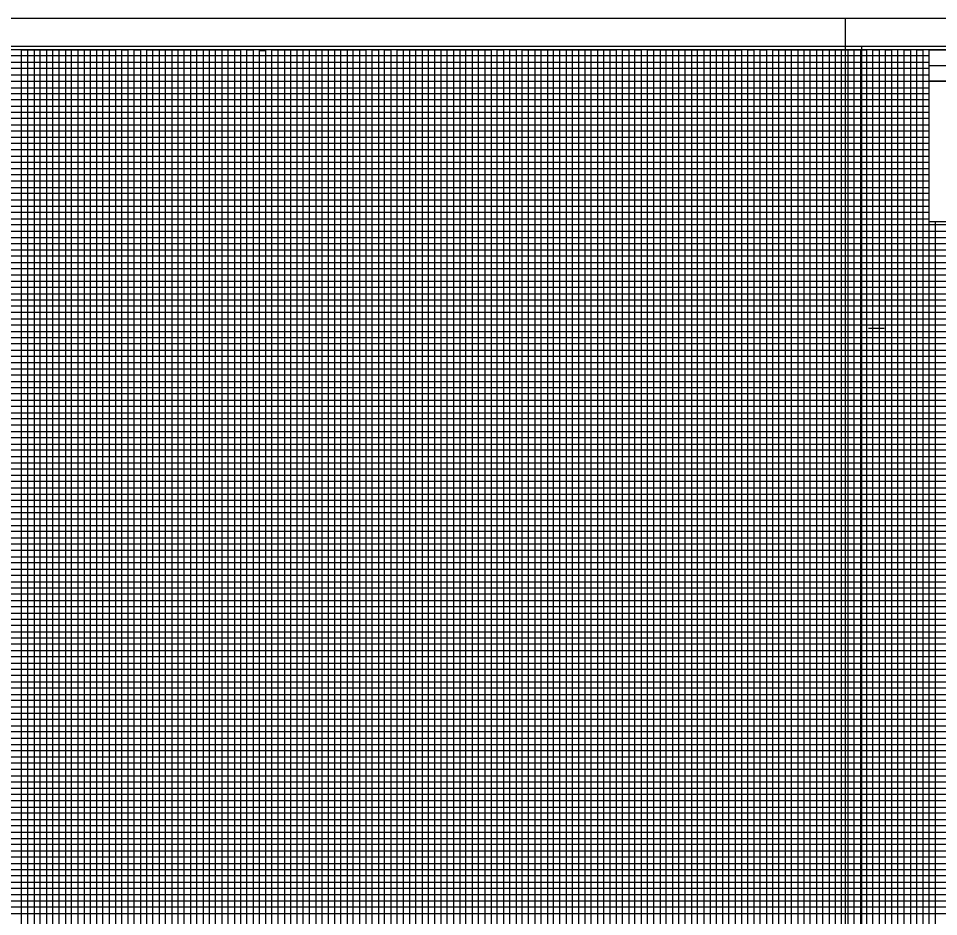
# Model space of a CAD drawing. Extents: x 2345490 to 2436403, y 465165 to 573888.
# Drawn here: x 2412818 to 2413553, y 537158 to 537876 of the extents above; entities that cross this region are included whole.
import ezdxf

# ---------------------------------------------------------------- set-up
doc = ezdxf.new("R2010")
doc.units = 0
for name, color, linetype in [('Old_Level_18', 7, 'Continuous'), ('Old_Level_40', 7, 'Continuous'), ('Old_Level_41', 7, 'Continuous'), ('Old_Level_42', 7, 'Continuous'), ('Old_Level_43', 7, 'Continuous'), ('Old_Level_50', 7, 'Continuous'), ('Old_Level_51', 7, 'Continuous')]:
    doc.layers.add(name, color=color, linetype=linetype)

msp = doc.modelspace()

# ---------------------------------------------------------------- linework, layer by layer
at = {"layer": 'Old_Level_18'}
msp.add_lwpolyline([(2413745.325, 537850.5035), (2412245.325, 537850.5035), (2412245.325, 536800.5035), (2413745.325, 536800.5035)], close=True, dxfattribs=at)
at = {"layer": 'Old_Level_40'}
msp.add_line((2413545.275, 537837.9535), (2413745.325, 537837.9535), dxfattribs=at)
for points in [[(2413545.275, 537850.5035), (2413745.325, 537850.5035), (2413745.325, 537825.4535), (2413545.275, 537825.4535)], [(2413545.275, 537825.4535), (2413645.325, 537825.4535), (2413645.325, 537712.9535), (2413545.275, 537712.9535)]]:
    msp.add_lwpolyline(points, close=True, dxfattribs=at)
at = {"layer": 'Old_Level_41'}
msp.add_line((2413496.825, 537628.0035), (2413509.325, 537628.0035), dxfattribs=at)
for points in [[(2412820.325, 536825.5035), (2412820.325, 537850.5035), (2412870.325, 537850.5035), (2412870.325, 536825.5035)], [(2412845.325, 536825.5035), (2412845.325, 537850.5035), (2412895.325, 537850.5035), (2412895.325, 536825.5035)], [(2412920.325, 536825.5035), (2412920.325, 537850.5035), (2412970.325, 537850.5035), (2412970.325, 536825.5035)], [(2412945.325, 536825.5035), (2412945.325, 537850.5035), (2412995.325, 537850.5035), (2412995.325, 536825.5035)], [(2413020.325, 536825.5035), (2413020.325, 537850.5035), (2413070.325, 537850.5035), (2413070.325, 536825.5035)], [(2413045.325, 536825.5035), (2413045.325, 537850.5035), (2413095.325, 537850.5035), (2413095.325, 536825.5035)], [(2413120.325, 536825.5035), (2413120.325, 537850.5035), (2413170.325, 537850.5035), (2413170.325, 536825.5035)], [(2413145.325, 536825.5035), (2413145.325, 537850.5035), (2413195.325, 537850.5035), (2413195.325, 536825.5035)], [(2413220.325, 536825.5035), (2413220.325, 537850.5035), (2413270.325, 537850.5035), (2413270.325, 536825.5035)], [(2413245.325, 536825.5035), (2413245.325, 537850.5035), (2413295.325, 537850.5035), (2413295.325, 536825.5035)], [(2413320.325, 536825.5035), (2413320.325, 537850.5035), (2413370.325, 537850.5035), (2413370.325, 536825.5035)], [(2413345.325, 536825.5035), (2413345.325, 537850.5035), (2413395.325, 537850.5035), (2413395.325, 536825.5035)], [(2413420.325, 536825.5035), (2413420.325, 537850.5035), (2413470.325, 537850.5035), (2413470.325, 536825.5035)], [(2413445.325, 536825.5035), (2413445.325, 537850.5035), (2413495.325, 537850.5035), (2413495.325, 536825.5035)], [(2413520.325, 536825.5035), (2413520.325, 537850.5035)], [(2413545.325, 536825.5035), (2413545.325, 537850.5035), (2413571.625, 537850.5035)], [(2412245.325, 537800.5035), (2413545.275, 537800.5035)], [(2413545.275, 537750.5035), (2412245.325, 537750.5035), (2412245.325, 537700.4535), (2413745.325, 537700.4535)], [(2413745.325, 537675.5035), (2412245.325, 537675.5035), (2412245.325, 537725.5035), (2413545.275, 537725.5035)], [(2413745.325, 537650.5035), (2412245.325, 537650.5035), (2412245.325, 537600.5035), (2413745.325, 537600.5035)], [(2413745.325, 537575.5035), (2412245.325, 537575.5035), (2412245.325, 537625.5035), (2413745.325, 537625.5035)], [(2413745.325, 537550.5035), (2412245.325, 537550.5035), (2412245.325, 537500.5035), (2413745.325, 537500.5035)], [(2413745.325, 537450.5035), (2412245.325, 537450.5035), (2412245.325, 537400.5035), (2413745.325, 537400.5035)], [(2413745.325, 537350.5035), (2412245.325, 537350.5035), (2412245.325, 537300.5035), (2413745.325, 537300.5035)], [(2413745.325, 537250.5035), (2412245.325, 537250.5035), (2412245.325, 537200.5035), (2413745.325, 537200.5035)], [(2413745.325, 537175.5035), (2412245.325, 537175.5035), (2412245.325, 537225.5035), (2413745.325, 537225.5035)]]:
    msp.add_lwpolyline(points, dxfattribs=at)
at = {"layer": 'Old_Level_42'}
for points in [[(2413545.275, 537775.5035), (2412245.425, 537775.5035), (2412245.425, 537825.4535), (2413545.275, 537825.4535)], [(2413745.325, 537475.5035), (2412245.325, 537475.5035), (2412245.325, 537525.5035), (2413745.325, 537525.5035)], [(2413745.325, 537375.5035), (2412245.325, 537375.5035), (2412245.325, 537425.5035), (2413745.325, 537425.5035)], [(2413745.325, 537275.5035), (2412245.325, 537275.5035), (2412245.325, 537325.5035), (2413745.325, 537325.5035)]]:
    msp.add_lwpolyline(points, dxfattribs=at)
at = {"layer": 'Old_Level_43'}
for p, q in [((2413695.325, 537670.5035), (2412295.325, 537670.5035)), ((2412295.325, 537665.5035), (2413695.325, 537665.5035)), ((2413695.325, 537645.5035), (2412295.325, 537645.5035))]:
    msp.add_line(p, q, dxfattribs=at)
for points in [[(2413545.275, 537845.5035), (2412295.325, 537845.5035), (2412295.325, 537840.5035), (2413545.275, 537840.5035)], [(2412825.325, 536825.5035), (2412825.325, 537850.5035), (2412830.325, 537850.5035), (2412830.325, 536825.5035)], [(2412835.325, 536825.5035), (2412835.325, 537850.5035), (2412840.325, 537850.5035), (2412840.325, 536825.5035)], [(2412850.325, 536825.5035), (2412850.325, 537850.5035), (2412855.325, 537850.5035), (2412855.325, 536825.5035)], [(2412860.325, 536825.5035), (2412860.325, 537850.5035), (2412865.325, 537850.5035), (2412865.325, 536825.5035)], [(2412875.325, 536825.5035), (2412875.325, 537850.5035), (2412880.325, 537850.5035), (2412880.325, 536825.5035)], [(2412885.325, 536825.5035), (2412885.325, 537850.5035), (2412890.325, 537850.5035), (2412890.325, 536825.5035)], [(2412900.325, 536825.5035), (2412900.325, 537850.5035), (2412905.325, 537850.5035), (2412905.325, 536825.5035)], [(2412910.325, 536825.5035), (2412910.325, 537850.5035), (2412915.325, 537850.5035), (2412915.325, 536825.5035)], [(2412925.325, 536825.5035), (2412925.325, 537850.5035), (2412930.325, 537850.5035), (2412930.325, 536825.5035)], [(2412935.325, 536825.5035), (2412935.325, 537850.5035), (2412940.325, 537850.5035), (2412940.325, 536825.5035)], [(2412950.325, 536825.5035), (2412950.325, 537850.5035), (2412955.325, 537850.5035), (2412955.325, 536825.5035)], [(2412960.325, 536825.5035), (2412960.325, 537850.5035), (2412965.325, 537850.5035), (2412965.325, 536825.5035)], [(2412975.325, 536825.5035), (2412975.325, 537850.5035), (2412980.325, 537850.5035), (2412980.325, 536825.5035)], [(2412985.325, 536825.5035), (2412985.325, 537850.5035), (2412990.325, 537850.5035), (2412990.325, 536825.5035)], [(2413000.325, 536825.5035), (2413000.325, 537850.5035), (2413005.325, 537850.5035), (2413005.325, 536825.5035)], [(2413010.325, 536825.5035), (2413010.325, 537849.9035), (2413015.325, 537849.9035), (2413015.325, 536825.5035)], [(2413025.325, 536825.5035), (2413025.325, 537850.5035), (2413030.325, 537850.5035), (2413030.325, 536825.5035)], [(2413035.325, 536825.5035), (2413035.325, 537850.5035), (2413040.325, 537850.5035), (2413040.325, 536825.5035)], [(2413050.325, 536825.5035), (2413050.325, 537850.5035), (2413055.325, 537850.5035), (2413055.325, 536825.5035)], [(2413060.325, 536825.5035), (2413060.325, 537850.5035), (2413065.325, 537850.5035), (2413065.325, 536825.5035)], [(2413075.325, 536825.5035), (2413075.325, 537850.5035), (2413080.325, 537850.5035), (2413080.325, 536825.5035)], [(2413085.325, 536825.5035), (2413085.325, 537850.5035), (2413090.325, 537850.5035), (2413090.325, 536825.5035)], [(2413100.325, 536825.5035), (2413100.325, 537850.5035), (2413105.325, 537850.5035), (2413105.325, 536825.5035)], [(2413110.325, 536825.5035), (2413110.325, 537850.5035), (2413115.325, 537850.5035), (2413115.325, 536825.5035)], [(2413125.325, 536825.5035), (2413125.325, 537850.5035), (2413130.325, 537850.5035), (2413130.325, 536825.5035)], [(2413135.325, 536825.5035), (2413135.325, 537850.5035), (2413140.325, 537850.5035), (2413140.325, 536825.5035)], [(2413150.325, 536825.5035), (2413150.325, 537850.5035), (2413155.325, 537850.5035), (2413155.325, 536825.5035)], [(2413160.325, 536825.5035), (2413160.325, 537850.5035), (2413165.325, 537850.5035), (2413165.325, 536825.5035)], [(2413175.325, 536825.5035), (2413175.325, 537850.5035), (2413180.325, 537850.5035), (2413180.325, 536825.5035)], [(2413185.325, 536825.5035), (2413185.325, 537850.5035), (2413190.325, 537850.5035), (2413190.325, 536825.5035)], [(2413200.325, 536825.5035), (2413200.325, 537850.5035), (2413205.325, 537850.5035), (2413205.325, 536825.5035)], [(2413210.325, 536825.5035), (2413210.325, 537850.5035), (2413215.325, 537850.5035), (2413215.325, 536825.5035)], [(2413225.325, 536825.5035), (2413225.325, 537850.5035), (2413230.325, 537850.5035), (2413230.325, 536825.5035)], [(2413235.325, 536825.5035), (2413235.325, 537850.5035), (2413240.325, 537850.5035), (2413240.325, 536825.5035)], [(2413250.325, 536825.5035), (2413250.325, 537850.5035), (2413255.325, 537850.5035), (2413255.325, 536825.5035)], [(2413260.325, 536825.5035), (2413260.325, 537850.5035), (2413265.325, 537850.5035), (2413265.325, 536825.5035)], [(2413275.325, 536825.5035), (2413275.325, 537850.5035), (2413280.325, 537850.5035), (2413280.325, 536825.5035)], [(2413285.325, 536825.5035), (2413285.325, 537850.5035), (2413290.325, 537850.5035), (2413290.325, 536825.5035)], [(2413300.325, 536825.5035), (2413300.325, 537850.5035), (2413305.325, 537850.5035), (2413305.325, 536825.5035)], [(2413310.325, 536825.5035), (2413310.325, 537850.5035), (2413315.325, 537850.5035), (2413315.325, 536825.5035)], [(2413325.325, 536825.5035), (2413325.325, 537850.5035), (2413330.325, 537850.5035), (2413330.325, 536825.5035)], [(2413335.325, 536825.5035), (2413335.325, 537850.5035), (2413340.325, 537850.5035), (2413340.325, 536825.5035)], [(2413350.325, 536825.5035), (2413350.325, 537850.5035), (2413355.325, 537850.5035), (2413355.325, 536825.5035)], [(2413360.325, 536825.5035), (2413360.325, 537850.5035), (2413365.325, 537850.5035), (2413365.325, 536825.5035)], [(2413375.325, 536825.5035), (2413375.325, 537850.5035), (2413380.325, 537850.5035), (2413380.325, 536825.5035)], [(2413385.325, 536825.5035), (2413385.325, 537850.5035), (2413390.325, 537850.5035), (2413390.325, 536825.5035)], [(2413400.325, 536825.5035), (2413400.325, 537850.5035), (2413405.325, 537850.5035), (2413405.325, 536825.5035)], [(2413410.325, 536825.5035), (2413410.325, 537850.5035), (2413415.325, 537850.5035), (2413415.325, 536825.5035)], [(2413425.325, 536825.5035), (2413425.325, 537850.5035), (2413430.325, 537850.5035), (2413430.325, 536825.5035)], [(2413435.325, 536825.5035), (2413435.325, 537850.5035), (2413440.325, 537850.5035), (2413440.325, 536825.5035)], [(2413450.325, 536825.5035), (2413450.325, 537850.5035), (2413455.325, 537850.5035), (2413455.325, 536825.5035)], [(2413460.325, 536825.5035), (2413460.325, 537850.5035), (2413465.325, 537850.5035), (2413465.325, 536825.5035)], [(2413475.325, 536825.5035), (2413475.325, 537850.5035), (2413480.325, 537850.5035), (2413480.325, 536825.5035)], [(2413485.325, 536825.5035), (2413485.325, 537850.5035), (2413490.325, 537850.5035), (2413490.325, 536825.5035)], [(2413500.325, 536825.5035), (2413500.325, 537850.5035), (2413505.325, 537850.5035), (2413505.325, 536825.5035)], [(2413510.325, 536825.5035), (2413510.325, 537850.5035), (2413515.325, 537850.5035), (2413515.325, 536825.5035)], [(2413525.325, 536825.5035), (2413525.325, 537850.5035), (2413530.325, 537850.5035), (2413530.325, 536825.5035)], [(2413535.325, 536825.5035), (2413535.325, 537850.5035), (2413540.325, 537850.5035), (2413540.325, 536825.5035)], [(2413545.275, 537835.5035), (2412295.325, 537835.5035), (2412295.325, 537830.5035), (2413545.275, 537830.5035)], [(2413545.275, 537819.7535), (2412296.325, 537819.7535), (2412296.325, 537815.5035), (2413545.275, 537815.5035)], [(2413545.275, 537810.5035), (2412295.325, 537810.5035), (2412295.325, 537805.5035), (2413545.275, 537805.5035)], [(2413545.275, 537795.5035), (2412295.325, 537795.5035), (2412295.325, 537790.5035), (2413545.275, 537790.5035)], [(2413545.275, 537785.5035), (2412295.325, 537785.5035), (2412295.325, 537780.5035), (2413545.275, 537780.5035)], [(2413545.275, 537770.5035), (2412295.325, 537770.5035), (2412295.325, 537765.5035), (2413545.275, 537765.5035)], [(2413545.275, 537760.5035), (2412295.325, 537760.5035), (2412295.325, 537755.5035), (2413545.275, 537755.5035)], [(2413545.275, 537745.5035), (2412295.325, 537745.5035), (2412295.325, 537740.5035), (2413545.275, 537740.5035)], [(2413545.275, 537735.5035), (2412295.325, 537735.5035), (2412295.325, 537730.5035), (2413545.275, 537730.5035)], [(2413545.275, 537720.5035), (2412295.325, 537720.5035), (2412295.325, 537715.5035), (2413545.275, 537715.5035)], [(2413550.325, 536825.5035), (2413550.325, 537712.9535)], [(2413695.325, 537710.5035), (2412295.325, 537710.5035), (2412295.325, 537710.5035), (2412295.325, 537690.5035), (2413695.325, 537690.5035)], [(2412295.325, 537705.5035), (2413695.325, 537705.5035)], [(2413695.325, 537695.5035), (2412295.325, 537695.5035)], [(2413695.325, 537685.5035), (2412295.325, 537685.5035), (2412295.325, 537680.5035), (2413695.325, 537680.5035)], [(2413695.325, 537660.5035), (2412295.325, 537660.5035), (2412295.325, 537655.5035), (2413695.325, 537655.5035)], [(2413695.325, 537640.5035), (2412295.325, 537640.5035), (2412295.325, 537635.5035), (2413695.325, 537635.5035)], [(2413695.325, 537630.5035), (2412295.325, 537630.5035)], [(2412295.325, 537620.5035), (2413695.325, 537620.5035)], [(2413695.325, 537615.5035), (2412295.325, 537615.5035), (2412295.325, 537610.5035), (2413695.325, 537610.5035)], [(2413695.325, 537605.5035), (2412295.325, 537605.5035), (2412295.325, 537595.5035), (2413695.325, 537595.5035)], [(2413695.325, 537590.5035), (2412295.325, 537590.5035), (2412295.325, 537585.5035), (2413695.325, 537585.5035)], [(2413695.325, 537580.5035), (2412295.325, 537580.5035), (2412295.325, 537570.5035), (2413695.325, 537570.5035)], [(2413695.325, 537565.5035), (2412295.325, 537565.5035), (2412295.325, 537560.5035), (2413695.325, 537560.5035)], [(2413695.325, 537555.5035), (2412295.325, 537555.5035), (2412295.325, 537545.5035), (2413695.325, 537545.5035)], [(2413695.325, 537540.5035), (2412295.325, 537540.5035), (2412295.325, 537535.5035), (2413695.325, 537535.5035)], [(2413695.325, 537530.5035), (2412295.325, 537530.5035), (2412295.325, 537520.5035), (2413695.325, 537520.5035)], [(2413695.325, 537515.5035), (2412295.325, 537515.5035), (2412295.325, 537510.5035), (2413695.325, 537510.5035)], [(2413695.325, 537505.5035), (2412295.325, 537505.5035), (2412295.325, 537495.5035), (2413695.325, 537495.5035)], [(2413695.325, 537490.5035), (2412295.325, 537490.5035), (2412295.325, 537485.5035), (2413695.325, 537485.5035)], [(2413695.325, 537480.5035), (2412295.325, 537480.5035), (2412295.325, 537470.5035), (2413695.325, 537470.5035)], [(2413695.325, 537465.5035), (2412295.325, 537465.5035), (2412295.325, 537460.5035), (2413695.325, 537460.5035)], [(2413695.325, 537455.5035), (2412295.325, 537455.5035), (2412295.325, 537445.5035), (2413695.325, 537445.5035)], [(2413695.325, 537440.5035), (2412295.325, 537440.5035), (2412295.325, 537435.5035), (2413695.325, 537435.5035)], [(2413695.325, 537430.5035), (2412295.325, 537430.5035), (2412295.325, 537420.5035), (2413695.325, 537420.5035)], [(2413695.325, 537415.5035), (2412295.325, 537415.5035), (2412295.325, 537410.5035), (2413695.325, 537410.5035)], [(2413695.325, 537405.5035), (2412295.325, 537405.5035), (2412295.325, 537395.5035), (2413695.325, 537395.5035)], [(2413695.325, 537390.5035), (2412295.325, 537390.5035), (2412295.325, 537385.5035), (2413695.325, 537385.5035)], [(2413695.325, 537380.5035), (2412295.325, 537380.5035), (2412295.325, 537370.5035), (2413695.325, 537370.5035)], [(2413695.325, 537365.5035), (2412295.325, 537365.5035), (2412295.325, 537360.5035), (2413695.325, 537360.5035)], [(2413695.325, 537355.5035), (2412295.325, 537355.5035), (2412295.325, 537345.5035), (2413695.325, 537345.5035)], [(2413695.325, 537340.5035), (2412295.325, 537340.5035), (2412295.325, 537335.5035), (2413695.325, 537335.5035)], [(2413695.325, 537330.5035), (2412295.325, 537330.5035)], [(2412295.325, 537320.5035), (2413695.325, 537320.5035)], [(2413695.325, 537315.5035), (2412295.325, 537315.5035), (2412295.325, 537310.5035), (2413695.325, 537310.5035)], [(2413695.325, 537305.5035), (2412295.325, 537305.5035), (2412295.325, 537295.5035), (2413695.325, 537295.5035)], [(2413695.325, 537290.5035), (2412295.325, 537290.5035), (2412295.325, 537285.5035), (2413695.325, 537285.5035)], [(2413695.325, 537280.5035), (2412295.325, 537280.5035), (2412295.325, 537270.5035), (2413695.325, 537270.5035)], [(2413695.325, 537265.5035), (2412295.325, 537265.5035), (2412295.325, 537260.5035), (2413695.325, 537260.5035)], [(2413695.325, 537255.5035), (2412295.325, 537255.5035), (2412295.325, 537245.5035), (2413695.325, 537245.5035)], [(2413695.325, 537240.5035), (2412295.325, 537240.5035), (2412295.325, 537235.5035), (2413695.325, 537235.5035)], [(2413695.325, 537230.5035), (2412295.325, 537230.5035), (2412295.325, 537220.5035), (2413695.325, 537220.5035)], [(2413695.325, 537215.5035), (2412295.325, 537215.5035), (2412295.325, 537210.5035), (2413695.325, 537210.5035)], [(2413695.325, 537205.5035), (2412295.325, 537205.5035), (2412295.325, 537195.5035), (2413695.325, 537195.5035)], [(2413695.325, 537190.5035), (2412295.325, 537190.5035), (2412295.325, 537185.5035), (2413695.325, 537185.5035)], [(2413695.325, 537180.5035), (2412295.325, 537180.5035), (2412295.325, 537170.5035), (2413695.325, 537170.5035)], [(2413695.325, 537165.5035), (2412295.325, 537165.5035), (2412295.325, 537160.5035), (2413695.325, 537160.5035)]]:
    msp.add_lwpolyline(points, dxfattribs=at)
at = {"layer": 'Old_Level_50'}
for points in [[(2413757.825, 537853.0535), (2412091.325, 537853.0535), (2412091.325, 536797.9535), (2413757.825, 536797.9535)], [(2415157.825, 537853.0535), (2413491.325, 537853.0535), (2413491.325, 536797.9535), (2415157.825, 536797.9535)]]:
    msp.add_lwpolyline(points, close=True, dxfattribs=at)
at = {"layer": 'Old_Level_51'}
for points in [[(2413762.325, 537875.5035), (2412078.325, 537875.5035), (2412078.325, 536775.5035), (2413762.325, 536775.5035)], [(2415162.325, 537875.5035), (2413478.325, 537875.5035), (2413478.325, 536775.5035), (2415162.325, 536775.5035)]]:
    msp.add_lwpolyline(points, close=True, dxfattribs=at)

doc.saveas('drawing.dxf')
